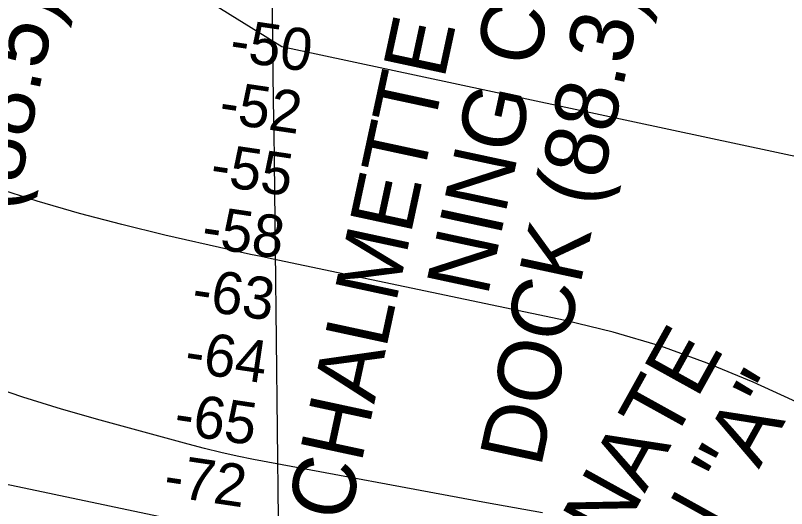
# Model space of a CAD drawing. Extents: x 3704301 to 3742427, y 506229 to 532009.
# Drawn here: x 3713333 to 3714558, y 520058 to 520842 of the extents above; entities that cross this region are included whole.
import ezdxf

# ---------------------------------------------------------------- set-up
doc = ezdxf.new("R2010")
doc.units = 0
for name, color, linetype in [('V-CHAN-NAID', 7, 'Continuous'), ('V-GRID-MAJR', 7, 'Continuous'), ('V-RIVR-RANG', 7, 'Continuous'), ('V-TOPO-MAJR', 7, 'Continuous'), ('V-TOPO-MINR', 7, 'Continuous')]:
    doc.layers.add(name, color=color, linetype=linetype)

msp = doc.modelspace()

# ---------------------------------------------------------------- linework, layer by layer
at = {"layer": 'V-GRID-MAJR'}
msp.add_spline([(3713850.364, 511710.695), (3713778.102, 517769.291), (3713705.816, 523829.819), (3713633.5300000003, 529890.361), (3713633.507, 529892.279)], degree=3, dxfattribs=at)
at = {"layer": 'V-TOPO-MAJR'}
msp.add_lwpolyline([(3716547.668969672, 520661.9194421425), (3715740.63, 520351.74), (3715524.426543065, 520409.6933051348), (3715416.0835384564, 520437.64155608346), (3715307.419097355, 520464.2197345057), (3715198.272501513, 520488.7428041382), (3715088.804469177, 520511.89580124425), (3714704.98, 520589.3), (3713756.22, 520792.49), (3713175.4762770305, 521152.32774981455)], dxfattribs=at)
at = {"layer": 'V-TOPO-MINR'}
for points in [[(3715682.453778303, 520205.66495001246), (3715379.6133093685, 520219.18649640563), (3715257.5656185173, 520222.438164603), (3715135.5626137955, 520222.76638940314), (3715013.6266382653, 520218.7094491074), (3714891.735348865, 520211.72906541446), (3714648.02, 520193.37), (3714504.2960443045, 520259.2054262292), (3714431.603656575, 520289.60191002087), (3714357.8154403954, 520316.6713201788), (3714282.38348154, 520338.7501198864), (3714205.855694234, 520357.5018459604), (3713739.637017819, 520455.3190261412), (3713723.036744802, 520458.8431188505), (3713706.4479261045, 520462.4197323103), (3713689.876288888, 520466.0751268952), (3713673.316105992, 520469.78304223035), (3713570.0552083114, 520493.16148161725), (3713502.152813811, 520509.5998846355), (3713434.62251871, 520527.3713915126), (3713367.650372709, 520547.14255417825), (3713301.050326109, 520568.24682070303)], [(3714170.0301638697, 520051.73727122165), (3714080.850421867, 520067.70570049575), (3713711.2849791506, 520136.59537755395), (3713685.1043130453, 520141.8115270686), (3713659.02203531, 520147.45654747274), (3713633.0873401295, 520153.7448742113), (3713607.251033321, 520160.4620718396), (3713467.6191279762, 520198.6150141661), (3713406.004108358, 520216.3962478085), (3713344.7645883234, 520235.3332968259), (3713284.0883176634, 520256.00406890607)], [(3713570.301441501, 520043.7013800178), (3713052.4419030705, 520152.5284271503)]]:
    msp.add_lwpolyline(points, dxfattribs=at)

# ---------------------------------------------------------------- texts
at = {"layer": 'V-CHAN-NAID'}
for s, height, rotation, p in [('CHALMETTE REFINING', 100.000002, 78.61653474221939, (3713054.530074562, 519860.8498016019)), ('NING CRUDE', 100.000002, 77.83779641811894, (3714082.566469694, 520393.8709457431)), ('CHALMETTE REFI-', 100.000002, 77.83779641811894, (3713861.9145254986, 520034.5609172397)), ('DOCK (88.3) (6)', 100.000002, 77.83779641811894, (3714167.162277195, 520121.880503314)), ('NO. 6 (88.5) (4)', 100.000002, 78.61653474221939, (3713255.37099947, 520149.0837562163)), ('ALGIERS ALTERNATE', 100.00000199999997, 60.99936337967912, (3713777.319439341, 519080.7475024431)), ('ROUTE JUNCTION "A"', 100.00000199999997, 60.99936337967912, (3713899.7654459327, 519012.8727941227))]:
    msp.add_text(s, height=height, rotation=rotation, dxfattribs=at).set_placement(p)
at = {"layer": 'V-RIVR-RANG'}
for s, p in [('-50', (3713670.941715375, 520771.27380907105)), ('-52', (3713654.2022318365, 520672.6626599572)), ('-55', (3713640.332936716, 520573.6268880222)), ('-58', (3713626.463641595, 520474.59011608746)), ('-63', (3713611.027789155, 520375.78550205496)), ('-64', (3713599.506830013, 520276.4014932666)), ('-65', (3713582.767346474, 520177.7903441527)), ('-72', (3713566.288789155, 520079.14050205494))]:
    msp.add_text(s, height=66.99999999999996, rotation=351.5650277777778, dxfattribs=at).set_placement(p)

doc.saveas('drawing.dxf')
